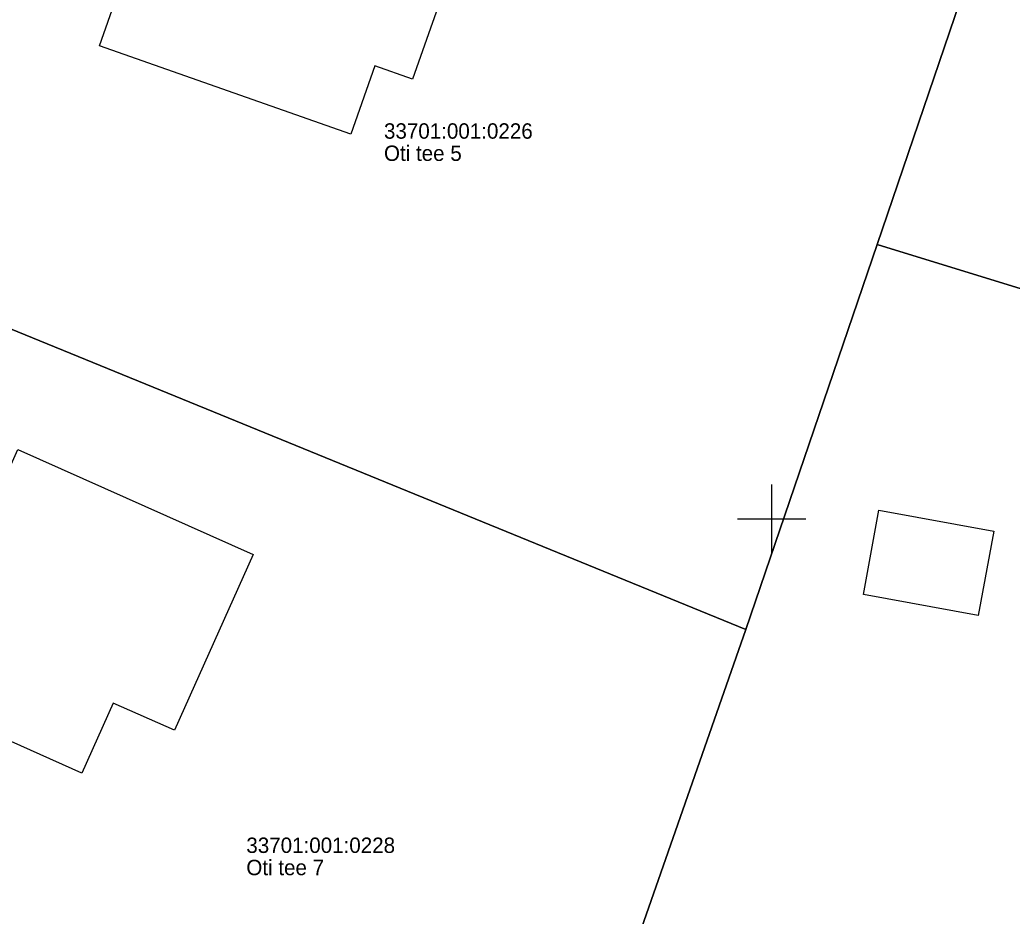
# Model space of a CAD drawing. Extents: x 551623 to 559850, y 6561220 to 6567135.
# Drawn here: x 557106 to 557164.1, y 6565476.8 to 6565529.2 of the extents above; entities that cross this region are included whole.
import ezdxf

# ---------------------------------------------------------------- set-up
doc = ezdxf.new("R2010")
doc.units = 0
for name, color, linetype in [('Hoone Elu- või ühiskondlik hoone', 7, 'Continuous'), ('Hoone Kõrval- või tootmishoone', 7, 'Continuous'), ('PIIR', 7, 'Continuous'), ('VORK', 7, 'Continuous')]:
    doc.layers.add(name, color=color, linetype=linetype)

msp = doc.modelspace()

# ---------------------------------------------------------------- linework, layer by layer
at = {"layer": 'Hoone Elu- või ühiskondlik hoone'}
for points in [[(557125.393, 6565522.498), (557110.697, 6565527.665), (557113.912, 6565536.808), (557111.233, 6565537.749), (557113.372, 6565543.833), (557123.495, 6565540.274), (557121.861, 6565535.626), (557131.32, 6565532.301), (557129.002, 6565525.707), (557126.794, 6565526.483)], [(557099.49, 6565489.659), (557105.914, 6565504.056), (557119.667, 6565497.918), (557115.076, 6565487.63), (557111.494, 6565489.228), (557109.661, 6565485.12)]]:
    msp.add_lwpolyline(points, close=True, dxfattribs=at)
at = {"layer": 'Hoone Kõrval- või tootmishoone'}
msp.add_lwpolyline([(557162.086, 6565494.335), (557155.379, 6565495.566), (557156.284, 6565500.501), (557162.992, 6565499.27)], close=True, dxfattribs=at)
at = {"layer": 'PIIR'}
for points in [[(557181.52, 6565590.04), (557196.11, 6565551.01), (557207.99, 6565535.49), (557200.72, 6565502.33), (557156.17, 6565516.03), (557161.01, 6565530.22), (557174.05, 6565568.29)], [(557106.21, 6565552.32), (557161.01, 6565530.22), (557156.17, 6565516.03), (557148.5, 6565493.52), (557093.58, 6565515.97)], [(557093.58, 6565515.97), (557148.5, 6565493.52), (557141.97, 6565474.84), (557133.47, 6565450.53), (557086.02, 6565487.88), (557085.1, 6565492.2)], [(557156.17, 6565516.03), (557200.72, 6565502.33), (557191.37, 6565459.67), (557141.97, 6565474.84), (557148.5, 6565493.52)]]:
    msp.add_lwpolyline(points, close=True, dxfattribs=at)
at = {"layer": 'VORK'}
for p, q in [((557150, 6565502), (557150, 6565498)), ((557148, 6565500), (557152, 6565500))]:
    msp.add_line(p, q, dxfattribs=at)

# ---------------------------------------------------------------- texts
at = {"layer": 'PIIR'}
for s, p in [('33701:001:0226', (557127.328, 6565522.225)), ('Oti tee 5', (557127.328, 6565520.925)), ('33701:001:0228', (557119.276, 6565480.46)), ('Oti tee 7', (557119.276, 6565479.16))]:
    msp.add_text(s, height=0.9, dxfattribs=at).set_placement(p)

doc.saveas('drawing.dxf')
